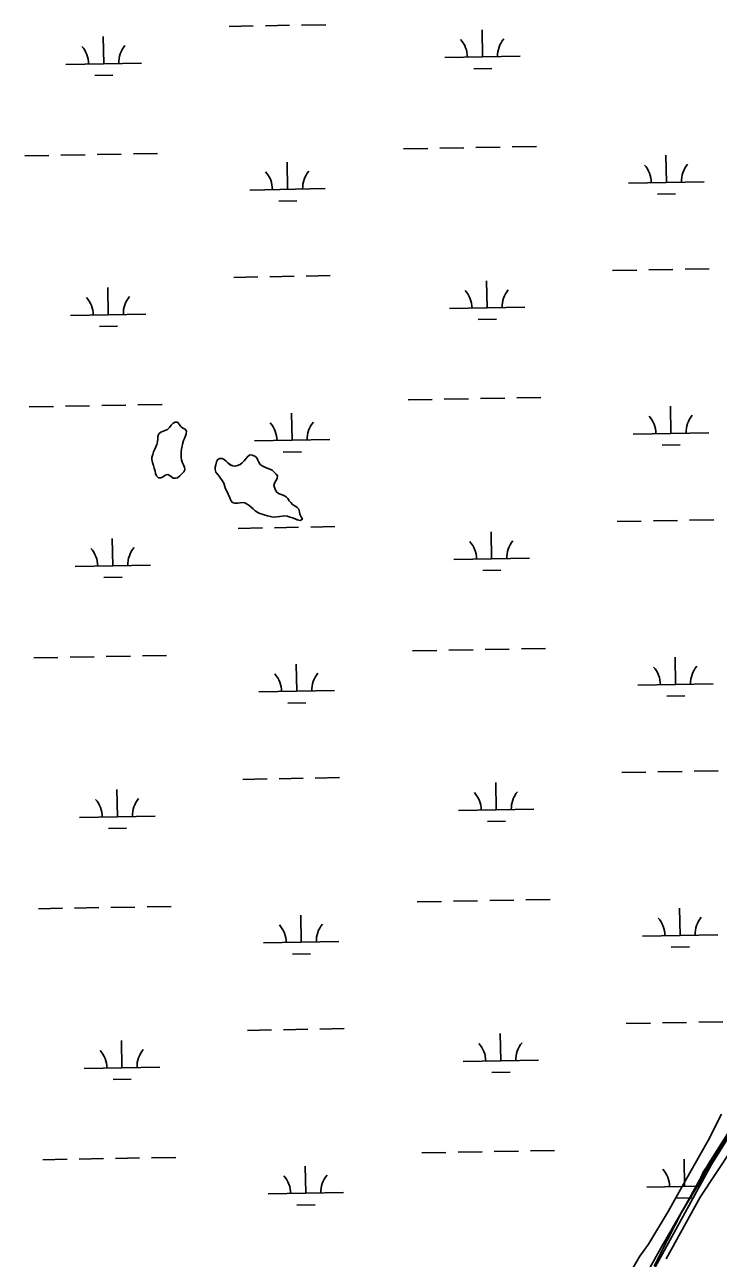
# Model space of a CAD drawing. Extents: x 3925854 to 3964121, y 224593 to 250589.
# Drawn here: x 3939115 to 3940034, y 231140 to 232775 of the extents above; entities that cross this region are included whole.
import ezdxf

# ---------------------------------------------------------------- set-up
doc = ezdxf.new("R2010")
doc.units = 0
for name, color, linetype in [('V-RIVR-EDGE', 7, 'Continuous'), ('V-RIVR-JETY', 7, 'Continuous'), ('V-RRAP-FSHR', 7, 'Continuous'), ('V-TOPO-SHOR', 7, 'Continuous'), ('V-WETL-SWMP', 7, 'Continuous')]:
    doc.layers.add(name, color=color, linetype=linetype)

msp = doc.modelspace()

# ---------------------------------------------------------------- linework, layer by layer
at = {"layer": 'V-RIVR-EDGE'}
msp.add_lwpolyline([(3940072.49, 231315.474), (3940010.043, 231221.293), (3939965, 231139.396)], dxfattribs=at)
at = {"layer": 'V-RIVR-JETY'}
for points in [[(3939906.558, 231103.489), (3939930.073, 231143.083), (3939941.718, 231159.246), (3939967.619, 231202.497), (3939996.469, 231253.349), (3940020.553, 231296.582), (3940038.369, 231331.275)], [(3940049.176, 231310.193), (3940020.867, 231265.707), (3939991.439, 231211.822), (3939958.12, 231153.661), (3939912.028, 231071.452)]]:
    msp.add_lwpolyline(points, dxfattribs=at)
at = {"layer": 'V-RRAP-FSHR'}
msp.add_lwpolyline([(3940047.19, 231303.99), (3940026.593, 231269.7), (3940005.996, 231235.413), (3939985.434, 231201.103), (3939967.285, 231165.459), (3939949.135, 231129.814)], dxfattribs=at)
at = {"layer": 'V-TOPO-SHOR'}
for points in [[(3939312.089, 232174.288), (3939308.093, 232177.046), (3939305.042, 232178.881), (3939301.316, 232178.144), (3939298.771, 232176.018), (3939295.752, 232174.589), (3939292.717, 232174.791), (3939289.89, 232177.329), (3939288.694, 232180.35), (3939287.963, 232183.377), (3939286.988, 232187.567), (3939285.786, 232191.052), (3939284.58, 232195.007), (3939283.841, 232198.735), (3939283.81, 232201.768), (3939284.938, 232205.511), (3939286.071, 232209.024), (3939287.902, 232212.54), (3939289.034, 232215.819), (3939290.171, 232218.864), (3939291.068, 232222.373), (3939291.494, 232226.344), (3939291.697, 232229.379), (3939292.829, 232232.891), (3939295.838, 232235.254), (3939300.257, 232236.698), (3939304.437, 232238.607), (3939307.21, 232241.204), (3939309.512, 232244.26), (3939311.818, 232247.082), (3939314.604, 232248.511), (3939317.872, 232248.31), (3939320, 232245.531), (3939321.892, 232242.986), (3939324.719, 232240.446), (3939327.762, 232239.312), (3939329.423, 232236.528), (3939329.226, 232233.026), (3939328.088, 232230.214), (3939326.955, 232226.936), (3939325.583, 232224.122), (3939324.231, 232219.442), (3939323.795, 232216.405), (3939323.136, 232212.432), (3939322.699, 232209.392), (3939322.501, 232205.89), (3939322.54, 232202.159), (3939323.043, 232198.429), (3939324.01, 232195.173), (3939325.675, 232191.925), (3939327.109, 232188.673), (3939327.375, 232185.408), (3939326.007, 232182.361), (3939323.465, 232179.768), (3939320.692, 232177.173), (3939317.915, 232174.812), (3939314.89, 232174.083), (3939312.089, 232174.288)], [(3939382.962, 232157.037), (3939381.297, 232160.054), (3939380.086, 232164.476), (3939378.888, 232167.496), (3939376.75, 232171.207), (3939374.854, 232174.222), (3939372.961, 232176.77), (3939370.602, 232179.311), (3939368.708, 232182.092), (3939367.506, 232185.58), (3939367.708, 232188.615), (3939368.378, 232191.657), (3939369.504, 232195.634), (3939370.872, 232198.681), (3939373.422, 232200.34), (3939376.924, 232200.142), (3939379.738, 232198.771), (3939382.093, 232196.695), (3939384.451, 232194.385), (3939387.744, 232191.62), (3939391.023, 232190.485), (3939394.058, 232190.282), (3939397.318, 232190.782), (3939400.571, 232192.216), (3939403.581, 232194.579), (3939405.889, 232196.936), (3939407.73, 232199.521), (3939410.729, 232203.052), (3939413.51, 232204.946), (3939416.778, 232204.745), (3939420.291, 232203.381), (3939422.648, 232201.071), (3939424.079, 232198.053), (3939425.507, 232195.267), (3939427.401, 232192.486), (3939429.99, 232190.414), (3939433.508, 232188.583), (3939436.552, 232187.446), (3939440.064, 232186.315), (3939443.114, 232184.714), (3939445.942, 232181.943), (3939448.297, 232179.633), (3939450.189, 232177.085), (3939449.757, 232173.814), (3939448.154, 232170.765), (3939446.321, 232167.48), (3939445.418, 232164.437), (3939446.866, 232159.786), (3939448.533, 232156.536), (3939451.592, 232153.767), (3939455.105, 232152.634), (3939458.386, 232151.268), (3939461.671, 232149.435), (3939463.792, 232147.123), (3939465.455, 232144.34), (3939468.046, 232142.034), (3939470.17, 232139.488), (3939472.99, 232137.651), (3939476.045, 232135.347), (3939478.403, 232133.039), (3939479.371, 232129.549), (3939479.636, 232126.518), (3939481.307, 232122.801), (3939483.203, 232119.786), (3939480.187, 232118.123), (3939476.445, 232119.018), (3939473.399, 232120.155), (3939469.885, 232121.519), (3939466.608, 232122.651), (3939463.327, 232124.019), (3939459.823, 232124.449), (3939456.327, 232123.948), (3939453.067, 232123.448), (3939449.106, 232122.709), (3939444.441, 232122.662), (3939440.701, 232123.323), (3939436.957, 232124.452), (3939433.916, 232125.121), (3939429.939, 232126.248), (3939426.893, 232127.382), (3939424.079, 232128.754), (3939420.557, 232131.052), (3939417.735, 232133.356), (3939415.144, 232135.664), (3939412.555, 232137.739), (3939410.202, 232139.814), (3939406.917, 232141.647), (3939403.878, 232142.083), (3939400.618, 232141.583), (3939397.591, 232140.854), (3939393.855, 232141.049), (3939390.58, 232141.95), (3939388.219, 232144.725), (3939387.017, 232148.212), (3939382.962, 232157.037)]]:
    msp.add_lwpolyline(points, dxfattribs=at)
at = {"layer": 'V-WETL-SWMP'}
for p, q in [((3939386.126, 232772.837), (3939418.121, 232773.419)), ((3939434.119, 232773.71), (3939466.113, 232774.291)), ((3939482.111, 232774.582), (3939514.105, 232775.164)), ((3939721.759, 232732.502), (3939721.105, 232768.496)), ((3939219.934, 232723.377), (3939219.28, 232759.371)), ((3939671.767, 232731.593), (3939771.751, 232733.411)), ((3939169.942, 232722.468), (3939269.926, 232724.286)), ((3939710.042, 232716.856), (3939734.038, 232717.292)), ((3939208.217, 232707.731), (3939232.213, 232708.167)), ((3939115.291, 232601.384), (3939147.285, 232601.966)), ((3939163.283, 232602.256), (3939195.277, 232602.838)), ((3939211.275, 232603.129), (3939243.27, 232603.711)), ((3939259.267, 232604.002), (3939291.262, 232604.583)), ((3939617.116, 232610.509), (3939649.11, 232611.09)), ((3939665.108, 232611.381), (3939697.103, 232611.963)), ((3939713.1, 232612.254), (3939745.095, 232612.836)), ((3939761.092, 232613.126), (3939793.087, 232613.708)), ((3939965.297, 232566.089), (3939964.642, 232602.083)), ((3939463.472, 232556.964), (3939462.817, 232592.958)), ((3939915.305, 232565.18), (3940015.289, 232566.998)), ((3939413.48, 232556.055), (3939513.464, 232557.873)), ((3939953.579, 232550.443), (3939977.575, 232550.879)), ((3939451.754, 232541.318), (3939475.75, 232541.754)), ((3939941.992, 232450.214), (3939973.986, 232450.796)), ((3939989.984, 232451.087), (3940021.978, 232451.669)), ((3939392.174, 232440.217), (3939424.169, 232440.799)), ((3939440.167, 232441.09), (3939472.161, 232441.671)), ((3939488.159, 232441.962), (3939520.153, 232442.544)), ((3939727.807, 232399.882), (3939727.153, 232435.876)), ((3939894, 232449.342), (3939925.994, 232449.923)), ((3939225.982, 232390.757), (3939225.328, 232426.751)), ((3939175.99, 232389.848), (3939275.974, 232391.666)), ((3939677.816, 232398.973), (3939777.799, 232400.791)), ((3939214.265, 232375.111), (3939238.261, 232375.547)), ((3939716.09, 232384.235), (3939740.086, 232384.672)), ((3939217.323, 232270.509), (3939249.318, 232271.091)), ((3939265.315, 232271.382), (3939297.31, 232271.963)), ((3939623.164, 232277.889), (3939655.159, 232278.47)), ((3939671.156, 232278.761), (3939703.151, 232279.343)), ((3939719.148, 232279.634), (3939751.143, 232280.216)), ((3939767.14, 232280.506), (3939799.135, 232281.088)), ((3939121.339, 232268.764), (3939153.333, 232269.346)), ((3939169.331, 232269.636), (3939201.326, 232270.218)), ((3939469.52, 232224.344), (3939468.865, 232260.338)), ((3939971.345, 232233.469), (3939970.69, 232269.463)), ((3939300.257, 232236.699), (3939304.437, 232238.608)), ((3939304.437, 232238.608), (3939307.211, 232241.203)), ((3939307.211, 232241.203), (3939309.513, 232244.259)), ((3939309.513, 232244.259), (3939311.818, 232247.082)), ((3939311.818, 232247.082), (3939314.603, 232248.511)), ((3939314.603, 232248.511), (3939317.872, 232248.31)), ((3939317.872, 232248.31), (3939320, 232245.532)), ((3939320, 232245.532), (3939321.892, 232242.985)), ((3939321.892, 232242.985), (3939324.718, 232240.447)), ((3939324.718, 232240.447), (3939327.763, 232239.311)), ((3939327.763, 232239.311), (3939329.424, 232236.528)), ((3939290.171, 232218.864), (3939291.068, 232222.373)), ((3939291.068, 232222.373), (3939291.495, 232226.344)), ((3939291.495, 232226.344), (3939291.697, 232229.379)), ((3939291.697, 232229.379), (3939292.829, 232232.891)), ((3939292.829, 232232.891), (3939295.838, 232235.254)), ((3939295.838, 232235.254), (3939300.257, 232236.699)), ((3939325.583, 232224.122), (3939324.231, 232219.442)), ((3939326.955, 232226.936), (3939325.583, 232224.122)), ((3939328.088, 232230.214), (3939326.955, 232226.936)), ((3939329.226, 232233.026), (3939328.088, 232230.214)), ((3939329.424, 232236.528), (3939329.226, 232233.026)), ((3939419.528, 232223.435), (3939519.512, 232225.253)), ((3939921.353, 232232.56), (3940021.337, 232234.378)), ((3939283.81, 232201.767), (3939284.939, 232205.511)), ((3939284.939, 232205.511), (3939286.07, 232209.023)), ((3939286.07, 232209.023), (3939287.901, 232212.541)), ((3939287.901, 232212.541), (3939289.035, 232215.819)), ((3939289.035, 232215.819), (3939290.171, 232218.864)), ((3939322.699, 232209.393), (3939322.501, 232205.891)), ((3939322.501, 232205.891), (3939322.539, 232202.159)), ((3939323.135, 232212.431), (3939322.699, 232209.393)), ((3939323.795, 232216.404), (3939323.135, 232212.431)), ((3939324.231, 232219.442), (3939323.795, 232216.404)), ((3939457.802, 232208.698), (3939481.798, 232209.134)), ((3939959.627, 232217.823), (3939983.623, 232218.259)), ((3939283.841, 232198.734), (3939283.81, 232201.767)), ((3939284.579, 232195.008), (3939283.841, 232198.734)), ((3939285.786, 232191.053), (3939284.579, 232195.008)), ((3939286.988, 232187.566), (3939285.786, 232191.053)), ((3939322.539, 232202.159), (3939323.043, 232198.43)), ((3939323.043, 232198.43), (3939324.01, 232195.174)), ((3939324.01, 232195.174), (3939325.676, 232191.924)), ((3939325.676, 232191.924), (3939327.109, 232188.672)), ((3939367.709, 232188.616), (3939368.378, 232191.656)), ((3939368.378, 232191.656), (3939369.504, 232195.634)), ((3939369.504, 232195.634), (3939370.873, 232198.681)), ((3939370.873, 232198.681), (3939373.423, 232200.34)), ((3939373.423, 232200.34), (3939376.925, 232200.142)), ((3939376.925, 232200.142), (3939379.739, 232198.771)), ((3939379.739, 232198.771), (3939382.093, 232196.695)), ((3939382.093, 232196.695), (3939384.45, 232194.385)), ((3939384.45, 232194.385), (3939387.744, 232191.619)), ((3939387.744, 232191.619), (3939391.022, 232190.485)), ((3939391.022, 232190.485), (3939394.058, 232190.283)), ((3939394.058, 232190.283), (3939397.319, 232190.782)), ((3939397.319, 232190.782), (3939400.571, 232192.215)), ((3939400.571, 232192.215), (3939403.581, 232194.579)), ((3939403.581, 232194.579), (3939405.89, 232196.936)), ((3939405.89, 232196.936), (3939407.731, 232199.521)), ((3939407.731, 232199.521), (3939410.728, 232203.051)), ((3939410.728, 232203.051), (3939413.509, 232204.946)), ((3939413.509, 232204.946), (3939416.778, 232204.746)), ((3939416.778, 232204.746), (3939420.291, 232203.381)), ((3939420.291, 232203.381), (3939422.648, 232201.072)), ((3939422.648, 232201.072), (3939424.079, 232198.053)), ((3939424.079, 232198.053), (3939425.507, 232195.268)), ((3939425.507, 232195.268), (3939427.401, 232192.487)), ((3939427.401, 232192.487), (3939429.989, 232190.413)), ((3939429.989, 232190.413), (3939433.508, 232188.582)), ((3939287.963, 232183.376), (3939286.988, 232187.566)), ((3939288.694, 232180.35), (3939287.963, 232183.376)), ((3939289.891, 232177.329), (3939288.694, 232180.35)), ((3939292.717, 232174.791), (3939289.891, 232177.329)), ((3939295.752, 232174.588), (3939292.717, 232174.791)), ((3939298.771, 232176.019), (3939295.752, 232174.588)), ((3939301.316, 232178.144), (3939298.771, 232176.019)), ((3939305.042, 232178.882), (3939301.316, 232178.144)), ((3939308.094, 232177.046), (3939305.042, 232178.882)), ((3939312.088, 232174.287), (3939308.094, 232177.046)), ((3939314.89, 232174.082), (3939312.088, 232174.287)), ((3939317.916, 232174.812), (3939314.89, 232174.082)), ((3939320.692, 232177.174), (3939317.916, 232174.812)), ((3939323.466, 232179.768), (3939320.692, 232177.174)), ((3939326.006, 232182.361), (3939323.466, 232179.768)), ((3939327.375, 232185.408), (3939326.006, 232182.361)), ((3939327.109, 232188.672), (3939327.375, 232185.408)), ((3939367.506, 232185.581), (3939367.709, 232188.616)), ((3939368.708, 232182.093), (3939367.506, 232185.581)), ((3939370.603, 232179.312), (3939368.708, 232182.093)), ((3939372.962, 232176.77), (3939370.603, 232179.312)), ((3939374.854, 232174.222), (3939372.962, 232176.77)), ((3939376.751, 232171.208), (3939374.854, 232174.222)), ((3939433.508, 232188.582), (3939436.552, 232187.446)), ((3939436.552, 232187.446), (3939440.064, 232186.315)), ((3939440.064, 232186.315), (3939443.113, 232184.713)), ((3939443.113, 232184.713), (3939448.298, 232179.632)), ((3939449.757, 232173.814), (3939448.154, 232170.764)), ((3939448.298, 232179.632), (3939450.19, 232177.085)), ((3939450.19, 232177.085), (3939449.757, 232173.814)), ((3939378.889, 232167.496), (3939376.751, 232171.208)), ((3939380.086, 232164.475), (3939378.889, 232167.496)), ((3939381.297, 232160.054), (3939380.086, 232164.475)), ((3939382.961, 232157.038), (3939381.297, 232160.054)), ((3939387.017, 232148.212), (3939382.961, 232157.038)), ((3939446.321, 232167.479), (3939445.418, 232164.437)), ((3939445.418, 232164.437), (3939446.865, 232159.785)), ((3939448.154, 232170.764), (3939446.321, 232167.479)), ((3939446.865, 232159.785), (3939448.532, 232156.535)), ((3939448.532, 232156.535), (3939451.593, 232153.766)), ((3939388.219, 232144.725), (3939387.017, 232148.212)), ((3939390.58, 232141.949), (3939388.219, 232144.725)), ((3939393.856, 232141.048), (3939390.58, 232141.949)), ((3939397.591, 232140.853), (3939393.856, 232141.048)), ((3939400.617, 232141.584), (3939397.591, 232140.853)), ((3939403.879, 232142.083), (3939400.617, 232141.584)), ((3939406.917, 232141.647), (3939403.879, 232142.083)), ((3939410.202, 232139.814), (3939406.917, 232141.647)), ((3939412.556, 232137.738), (3939410.202, 232139.814)), ((3939451.593, 232153.766), (3939455.104, 232152.635)), ((3939455.104, 232152.635), (3939458.385, 232151.268)), ((3939458.385, 232151.268), (3939461.67, 232149.435)), ((3939461.67, 232149.435), (3939463.793, 232147.123)), ((3939463.793, 232147.123), (3939465.455, 232144.34)), ((3939465.455, 232144.34), (3939468.045, 232142.033)), ((3939468.045, 232142.033), (3939470.17, 232139.488)), ((3939415.144, 232135.664), (3939412.556, 232137.738)), ((3939417.734, 232133.357), (3939415.144, 232135.664)), ((3939420.557, 232131.052), (3939417.734, 232133.357)), ((3939424.08, 232128.755), (3939420.557, 232131.052)), ((3939426.894, 232127.383), (3939424.08, 232128.755)), ((3939429.939, 232126.247), (3939426.894, 232127.383)), ((3939433.917, 232125.121), (3939429.939, 232126.247)), ((3939436.957, 232124.452), (3939433.917, 232125.121)), ((3939440.701, 232123.323), (3939436.957, 232124.452)), ((3939453.066, 232123.448), (3939449.107, 232122.708)), ((3939456.328, 232123.948), (3939453.066, 232123.448)), ((3939459.823, 232124.45), (3939456.328, 232123.948)), ((3939463.327, 232124.019), (3939459.823, 232124.45)), ((3939466.608, 232122.652), (3939463.327, 232124.019)), ((3939470.17, 232139.488), (3939472.989, 232137.65)), ((3939472.989, 232137.65), (3939476.046, 232135.347)), ((3939476.046, 232135.347), (3939478.402, 232133.038)), ((3939478.402, 232133.038), (3939479.371, 232129.548)), ((3939479.371, 232129.548), (3939479.635, 232126.517)), ((3939479.635, 232126.517), (3939481.306, 232122.801)), ((3939398.223, 232107.597), (3939430.217, 232108.179)), ((3939444.441, 232122.661), (3939440.701, 232123.323)), ((3939449.107, 232122.708), (3939444.441, 232122.661)), ((3939446.215, 232108.47), (3939478.209, 232109.051)), ((3939469.886, 232121.518), (3939466.608, 232122.652)), ((3939473.399, 232120.154), (3939469.886, 232121.518)), ((3939476.444, 232119.018), (3939473.399, 232120.154)), ((3939480.187, 232118.123), (3939476.444, 232119.018)), ((3939483.203, 232119.787), (3939480.187, 232118.123)), ((3939481.306, 232122.801), (3939483.203, 232119.787)), ((3939494.207, 232109.342), (3939526.201, 232109.924)), ((3939900.048, 232116.722), (3939932.042, 232117.303)), ((3939948.04, 232117.594), (3939980.034, 232118.176)), ((3939996.032, 232118.467), (3940028.026, 232119.049)), ((3939232.03, 232058.137), (3939231.376, 232094.131)), ((3939733.855, 232067.262), (3939733.201, 232103.256)), ((3939182.039, 232057.228), (3939282.022, 232059.046)), ((3939683.864, 232066.353), (3939783.847, 232068.171)), ((3939220.313, 232042.491), (3939244.309, 232042.927)), ((3939722.138, 232051.615), (3939746.134, 232052.052)), ((3939629.212, 231945.268), (3939661.207, 231945.85)), ((3939677.204, 231946.141), (3939709.199, 231946.723)), ((3939725.196, 231947.014), (3939757.191, 231947.596)), ((3939773.188, 231947.886), (3939805.183, 231948.468)), ((3939127.387, 231936.144), (3939159.382, 231936.726)), ((3939175.379, 231937.016), (3939207.374, 231937.598)), ((3939223.371, 231937.889), (3939255.366, 231938.471)), ((3939271.363, 231938.762), (3939303.358, 231939.343)), ((3939475.568, 231891.724), (3939474.913, 231927.718)), ((3939977.393, 231900.849), (3939976.738, 231936.843)), ((3939927.401, 231899.94), (3940027.385, 231901.758)), ((3939425.576, 231890.815), (3939525.56, 231892.633)), ((3939965.675, 231885.202), (3939989.672, 231885.639)), ((3939463.85, 231876.078), (3939487.846, 231876.514)), ((3939906.096, 231784.102), (3939938.09, 231784.683)), ((3939954.088, 231784.974), (3939986.082, 231785.556)), ((3940002.08, 231785.847), (3940034.075, 231786.429)), ((3939404.271, 231774.977), (3939436.265, 231775.559)), ((3939452.263, 231775.85), (3939484.257, 231776.431)), ((3939500.255, 231776.722), (3939532.249, 231777.304)), ((3939739.903, 231734.642), (3939739.249, 231770.636)), ((3939238.078, 231725.517), (3939237.424, 231761.511)), ((3939689.912, 231733.733), (3939789.895, 231735.551)), ((3939188.087, 231724.608), (3939288.07, 231726.426)), ((3939728.186, 231718.995), (3939752.182, 231719.432)), ((3939226.361, 231709.871), (3939250.357, 231710.307)), ((3939133.435, 231603.524), (3939165.43, 231604.106)), ((3939181.427, 231604.396), (3939213.422, 231604.978)), ((3939229.419, 231605.269), (3939261.414, 231605.851)), ((3939277.411, 231606.142), (3939309.406, 231606.723)), ((3939635.26, 231612.648), (3939667.255, 231613.23)), ((3939683.252, 231613.521), (3939715.247, 231614.103)), ((3939731.244, 231614.394), (3939763.239, 231614.976)), ((3939779.236, 231615.266), (3939811.231, 231615.848)), ((3939983.441, 231568.229), (3939982.787, 231604.223)), ((3939481.616, 231559.104), (3939480.961, 231595.098)), ((3939933.449, 231567.32), (3940033.433, 231569.138)), ((3939431.624, 231558.195), (3939531.608, 231560.013)), ((3939971.724, 231552.582), (3939995.72, 231553.019)), ((3939469.898, 231543.458), (3939493.895, 231543.894)), ((3940008.128, 231453.227), (3940040.123, 231453.809)), ((3939410.319, 231442.357), (3939442.313, 231442.939)), ((3939458.311, 231443.23), (3939490.305, 231443.811)), ((3939506.303, 231444.102), (3939538.298, 231444.684)), ((3939745.951, 231402.022), (3939745.297, 231438.016)), ((3939912.144, 231451.482), (3939944.138, 231452.063)), ((3939960.136, 231452.354), (3939992.13, 231452.936)), ((3939244.126, 231392.897), (3939243.472, 231428.891)), ((3939194.135, 231391.988), (3939294.118, 231393.806)), ((3939695.96, 231401.113), (3939795.943, 231402.931)), ((3939232.409, 231377.251), (3939256.405, 231377.687)), ((3939734.234, 231386.375), (3939758.23, 231386.812)), ((3940025.27, 231264.435), (3940094.58, 231376.919)), ((3939283.459, 231273.522), (3939315.454, 231274.103)), ((3939641.308, 231280.028), (3939673.303, 231280.61)), ((3939689.3, 231280.901), (3939721.295, 231281.483)), ((3939737.292, 231281.774), (3939769.287, 231282.356)), ((3939785.284, 231282.646), (3939817.279, 231283.228)), ((3939139.483, 231270.904), (3939171.478, 231271.485)), ((3939187.475, 231271.776), (3939219.47, 231272.358)), ((3939235.467, 231272.649), (3939267.462, 231273.231)), ((3939487.664, 231226.484), (3939487.01, 231262.478)), ((3939942.82, 231114.669), (3940025.27, 231264.435)), ((3939989.489, 231235.609), (3939988.835, 231271.603)), ((3939437.672, 231225.575), (3939537.656, 231227.393)), ((3939939.497, 231234.7), (3940009.602, 231235.975)), ((3939475.947, 231210.838), (3939499.943, 231211.274)), ((3939977.772, 231219.962), (3940001.019, 231220.385))]:
    msp.add_line(p, q, dxfattribs=at)
for centre, start, end in [((3939164.692, 232722.848), 0.269879, 41.813537), ((3939275.159, 232724.856), 140.269876, 181.813534), ((3939666.517, 232731.973), 0.269879, 41.813537), ((3939776.984, 232733.981), 140.269876, 181.813534), ((3939910.054, 232565.56), 0.269879, 41.813537), ((3940020.522, 232567.568), 140.269876, 181.813534), ((3939408.229, 232556.435), 0.269879, 41.813537), ((3939518.697, 232558.443), 140.269876, 181.813534), ((3939672.565, 232399.353), 0.269879, 41.813537), ((3939783.032, 232401.361), 140.269876, 181.813534), ((3939170.74, 232390.228), 0.269879, 41.813537), ((3939281.207, 232392.236), 140.269876, 181.813534), ((3939916.102, 232232.94), 0.269879, 41.813537), ((3940026.57, 232234.948), 140.269876, 181.813534), ((3939414.277, 232223.815), 0.269879, 41.813537), ((3939524.745, 232225.823), 140.269876, 181.813534), ((3939789.08, 232068.741), 140.269876, 181.813534), ((3939176.788, 232057.608), 0.269879, 41.813537), ((3939287.255, 232059.616), 140.269876, 181.813534), ((3939678.613, 232066.732), 0.269879, 41.813537), ((3939420.325, 231891.195), 0.269879, 41.813537), ((3939530.793, 231893.203), 140.269876, 181.813534), ((3939922.151, 231900.32), 0.269879, 41.813537), ((3940032.618, 231902.328), 140.269876, 181.813534), ((3939182.836, 231724.988), 0.269879, 41.813537), ((3939293.303, 231726.996), 140.269876, 181.813534), ((3939684.661, 231734.112), 0.269879, 41.813537), ((3939795.129, 231736.121), 140.269876, 181.813534), ((3939928.199, 231567.699), 0.269879, 41.813537), ((3940038.666, 231569.708), 140.269876, 181.813534), ((3939426.374, 231558.575), 0.269879, 41.813537), ((3939536.841, 231560.583), 140.269876, 181.813534), ((3939690.709, 231401.492), 0.269879, 41.813537), ((3939801.177, 231403.501), 140.269876, 181.813534), ((3939188.884, 231392.368), 0.269879, 41.813537), ((3939299.352, 231394.376), 140.269876, 181.813534), ((3939934.247, 231235.079), 0.269879, 41.813537), ((3940044.714, 231237.088), 140.269876, 181.813534), ((3939432.422, 231225.955), 0.269879, 41.813537), ((3939542.889, 231227.963), 140.269876, 181.813534)]:
    msp.add_arc(centre, 35.246, start, end, dxfattribs=at)

doc.saveas('drawing.dxf')
